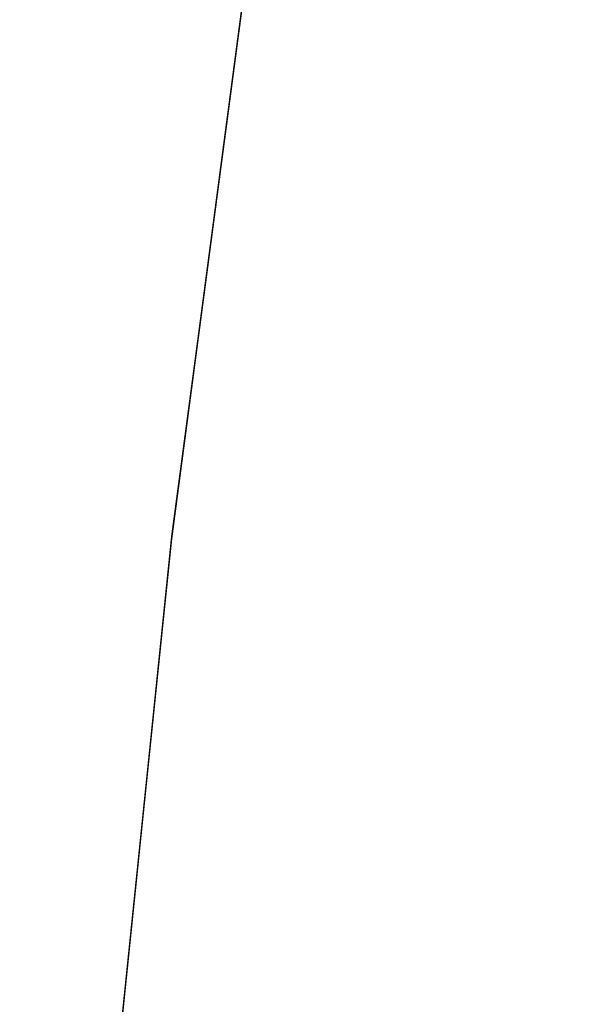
# Model space of a CAD drawing. Header units: metres. Extents: x 209848 to 209928, y 1182430 to 1182563.
# Tile 920 of 1056: x 209849.82 to 209850.064, y 1182499.953 to 1182500.371. Entities that reach past the tile are written whole.
import ezdxf

# ---------------------------------------------------------------- set-up
doc = ezdxf.new("R2010")
doc.units = ezdxf.units.M
doc.header["$MEASUREMENT"] = 0
doc.linetypes.add('DGN Style 2', pattern=[15.036391, 9.021834, -6.014556])
doc.layers.get('0').update_dxf_attribs({"color": 254})

# ---------------------------------------------------------------- blocks, each defined once
blk = doc.blocks.new('ATTEMP')
at = {"color": 5, "linetype": 'Continuous', "flags": 128}
for points in [[(-10.03617, 0.00166), (-10.03212, 0.27182), (-10.01996, 0.54459), (-9.99972, 0.81802), (-9.9714, 1.09182), (-9.93503, 1.36573), (-9.89063, 1.63945), (-9.8382, 1.91272), (-9.77779, 2.18525), (-9.70941, 2.45677), (-9.63311, 2.72701), (-9.54893, 2.9957), (-9.45691, 3.26257), (-9.35711, 3.52735), (-9.24958, 3.78978), (-9.1344, 4.0496), (-9.01163, 4.30656), (-8.88137, 4.56039), (-8.74832, 4.80442), (-8.618, 5.04051), (-8.48761, 5.2758), (-8.35719, 5.51033)], [(-10.03617, 0.00165), (-10.03212, 0.27151), (-10.02, 0.54397), (-9.9998, 0.81708), (-9.97155, 1.09057), (-9.93526, 1.36416), (-9.89096, 1.63758), (-9.83865, 1.91054), (-9.77838, 2.18276), (-9.71016, 2.45399), (-9.63403, 2.72394), (-9.55004, 2.99234), (-9.45822, 3.25892), (-9.35865, 3.52343), (-9.25136, 3.7856), (-9.13643, 4.04517), (-9.01394, 4.30189), (-8.88397, 4.5555), (-8.74659, 4.80575), (-8.60191, 5.05241), (-8.45003, 5.29522)], [(-10.03617, 0.00165), (-10.03214, 0.27105), (-10.02005, 0.54303), (-9.99992, 0.81568), (-9.97177, 1.0887), (-9.93561, 1.36182), (-9.89145, 1.63477), (-9.83933, 1.90727), (-9.77925, 2.17905), (-9.71127, 2.44983), (-9.6354, 2.71933), (-9.55169, 2.98731), (-9.46019, 3.25348), (-9.36094, 3.51758), (-9.25402, 3.77936), (-9.13948, 4.03855), (-9.01739, 4.29491), (-8.88785, 4.54818), (-8.75093, 4.79811), (-8.60672, 5.04446), (-8.45534, 5.28699)], [(-10.03617, 0.00165), (-10.03213, 0.27138), (-10.02001, 0.5437), (-9.99984, 0.81668), (-9.97161, 1.09004), (-9.93536, 1.36349), (-9.8911, 1.63678), (-9.83885, 1.9096), (-9.77863, 2.1817), (-9.71047, 2.4528), (-9.63442, 2.72262), (-9.55051, 2.9909), (-9.45879, 3.25737), (-9.3593, 3.52176), (-9.25212, 3.78382), (-9.13731, 4.04328), (-9.01493, 4.29989), (-8.88508, 4.5534), (-8.74783, 4.80357), (-8.60329, 5.05013), (-8.45155, 5.29287)], [(-10.03617, 0.00165), (-10.03213, 0.27131), (-10.02002, 0.54355), (-9.99986, 0.81645), (-9.97165, 1.08974), (-9.93542, 1.36312), (-9.89118, 1.63633), (-9.83895, 1.90909), (-9.77877, 2.18111), (-9.71065, 2.45214), (-9.63464, 2.72189), (-9.55077, 2.9901), (-9.4591, 3.2565), (-9.35967, 3.52083), (-9.25254, 3.78283), (-9.13779, 4.04223), (-9.01548, 4.29878), (-8.88569, 4.55224), (-8.74852, 4.80235), (-8.60405, 5.04887), (-8.45239, 5.29156)], [(-10.03617, 0.00165), (-10.03213, 0.2712), (-10.02003, 0.54334), (-9.99988, 0.81614), (-9.9717, 1.08932), (-9.93549, 1.3626), (-9.89129, 1.63571), (-9.8391, 1.90836), (-9.77896, 2.18029), (-9.7109, 2.45121), (-9.63494, 2.72087), (-9.55114, 2.98898), (-9.45953, 3.25529), (-9.36018, 3.51953), (-9.25313, 3.78144), (-9.13846, 4.04076), (-9.01624, 4.29723), (-8.88656, 4.55061), (-8.74948, 4.80065), (-8.60512, 5.0471), (-8.45357, 5.28973)], [(-10.03617, 0.00165), (-10.03214, 0.27105), (-10.02005, 0.54303), (-9.99992, 0.81568), (-9.97177, 1.0887), (-9.93561, 1.36182), (-9.89145, 1.63477), (-9.83933, 1.90727), (-9.77925, 2.17905), (-9.71127, 2.44983), (-9.6354, 2.71933), (-9.55169, 2.98731), (-9.46019, 3.25348), (-9.36094, 3.51758), (-9.25402, 3.77936), (-9.13948, 4.03855), (-9.01739, 4.29491), (-8.88785, 4.54818), (-8.75093, 4.79811), (-8.60672, 5.04446), (-8.45534, 5.28699)], [(-10.03617, 0.00165), (-10.03214, 0.27105), (-10.02005, 0.54303), (-9.99992, 0.81568), (-9.97177, 1.0887), (-9.93561, 1.36182), (-9.89145, 1.63477), (-9.83933, 1.90727), (-9.77925, 2.17905), (-9.71127, 2.44983), (-9.6354, 2.71933), (-9.55169, 2.98731), (-9.46019, 3.25348), (-9.36094, 3.51758), (-9.25402, 3.77936), (-9.13948, 4.03855), (-9.01739, 4.29491), (-8.88785, 4.54818), (-8.75093, 4.79811), (-8.60672, 5.04446), (-8.45534, 5.28699)]]:
    blk.add_lwpolyline(points, dxfattribs=at)

msp = doc.modelspace()

# ---------------------------------------------------------------- block references
at = {"color": 1, "linetype": 'DGN Style 2'}
msp.add_blockref('ATTEMP', (209859.85591, 1182499.06107), dxfattribs=at)

doc.saveas('drawing.dxf')
